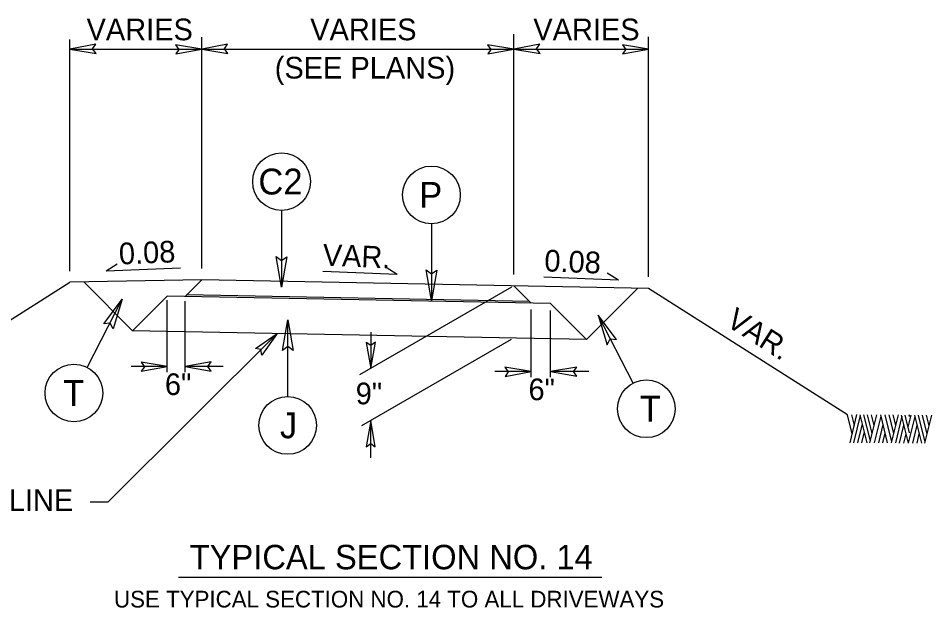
# Model space of a CAD drawing. Extents: x 573748 to 574632, y -54663 to -53209.
# Drawn here: x 574096.8 to 574171.6, y -54663.5 to -54615.2 of the extents above; entities that cross this region are included whole.
import ezdxf

# ---------------------------------------------------------------- set-up
doc = ezdxf.new("R2010")
doc.units = 0
for name, color, linetype in [('Prop Dimension', 7, 'Continuous'), ('Prop Dimension Text', 7, 'Continuous'), ('Prop Terminator CELL', 7, 'Continuous'), ('Typical Arrow Superelevation CELL', 7, 'Continuous'), ('Typical Hinge Slope Arterial CELL', 7, 'Continuous'), ('Typical ID Circle CELL', 7, 'Continuous'), ('Typical Pavement Slope CELL', 7, 'Continuous'), ('Typical Shoulder Slope CELL', 7, 'Continuous'), ('Typical Slope Point Local CELL', 7, 'Continuous'), ('Typical Terminator CELL', 7, 'Continuous'), ('Typical Text ID Circle CELL', 7, 'Continuous'), ('Typical Text Label CELL', 7, 'Continuous')]:
    doc.layers.add(name, color=color, linetype=linetype)

msp = doc.modelspace()

# ---------------------------------------------------------------- linework, layer by layer
at = {"layer": 'Prop Dimension'}
for p, q in [((574100.995, -54635.939), (574100.995, -54616.969)), ((574111.792, -54635.703), (574111.792, -54616.772)), ((574137.347, -54636.191), (574137.347, -54616.547)), ((574148.38, -54636.397), (574148.38, -54616.759)), ((574100.995, -54617.763), (574111.792, -54617.763)), ((574111.792, -54617.763), (574137.347, -54617.763)), ((574137.347, -54617.763), (574148.38, -54617.763)), ((574108.971, -54644.206), (574108.971, -54638.311)), ((574110.43, -54644.206), (574110.43, -54638.379)), ((574138.762, -54644.617), (574138.762, -54639.071)), ((574140.362, -54644.617), (574140.362, -54639.155)), ((574125.638, -54640.92), (574125.638, -54643.886)), ((574108.971, -54643.723), (574106.008, -54643.723)), ((574113.561, -54643.723), (574110.43, -54643.723)), ((574138.762, -54644.145), (574135.799, -54644.145)), ((574143.492, -54644.145), (574140.362, -54644.145)), ((574125.638, -54651.194), (574125.638, -54648.163))]:
    msp.add_line(p, q, dxfattribs=at)
msp.add_lwpolyline([(574102.674, -54654.795), (574104.127, -54654.795), (574117.965, -54641.028)], dxfattribs=at)
at = {"layer": 'Prop Dimension Text'}
for p, q in [((574137.154, -54637.235), (574124.716, -54644.419)), ((574137.116, -54641.534), (574124.884, -54648.598))]:
    msp.add_line(p, q, dxfattribs=at)
at = {"layer": 'Prop Terminator CELL'}
for points in [[(574103.12, -54617.368), (574100.995, -54617.763), (574103.142, -54618.114), (574102.865, -54617.739)], [(574109.666, -54618.157), (574111.792, -54617.763), (574109.645, -54617.412), (574109.922, -54617.787)], [(574113.917, -54617.368), (574111.792, -54617.763), (574113.938, -54618.114), (574113.661, -54617.739)], [(574135.222, -54618.157), (574137.347, -54617.763), (574135.2, -54617.412), (574135.477, -54617.787)], [(574139.472, -54617.368), (574137.347, -54617.763), (574139.494, -54618.114), (574139.216, -54617.739)], [(574146.255, -54618.157), (574148.38, -54617.763), (574146.233, -54617.412), (574146.51, -54617.787)], [(574116.196, -54642.271), (574117.965, -54641.028), (574116.713, -54642.807), (574116.639, -54642.347)], [(574125.271, -54641.756), (574125.638, -54643.886), (574126.017, -54641.744), (574125.638, -54642.017)], [(574106.846, -54644.118), (574108.971, -54643.723), (574106.825, -54643.372), (574107.102, -54643.747)], [(574112.56, -54643.357), (574110.43, -54643.723), (574112.572, -54644.102), (574112.3, -54643.723)], [(574136.637, -54644.539), (574138.762, -54644.145), (574136.615, -54643.794), (574136.892, -54644.169)], [(574142.492, -54643.778), (574140.362, -54644.145), (574142.504, -54644.524), (574142.231, -54644.145)], [(574126.005, -54650.293), (574125.638, -54648.163), (574125.259, -54650.305), (574125.638, -54650.033)]]:
    msp.add_lwpolyline(points, close=True, dxfattribs=at)
at = {"layer": 'Typical Arrow Superelevation CELL'}
for p, q in [((574103.967, -54635.914), (574104.881, -54635.335)), ((574103.967, -54635.914), (574110.067, -54635.661)), ((574127.801, -54636.208), (574126.887, -54635.628)), ((574127.801, -54636.208), (574121.7, -54635.955)), ((574145.912, -54636.671), (574139.811, -54636.418)), ((574145.912, -54636.671), (574144.998, -54636.092))]:
    msp.add_line(p, q, dxfattribs=at)
at = {"layer": 'Typical Hinge Slope Arterial CELL'}
for p, q in [((574084.683, -54647.194), (574100.995, -54636.83)), ((574164.671, -54647.686), (574148.38, -54637.336))]:
    msp.add_line(p, q, dxfattribs=at)
at = {"layer": 'Typical ID Circle CELL'}
for p, q in [((574118.332, -54630.967), (574118.332, -54637.234)), ((574130.602, -54632.057), (574130.602, -54638.325)), ((574102.415, -54643.802), (574105.289, -54638.232)), ((574118.832, -54646.189), (574118.832, -54639.922)), ((574147.114, -54645.09), (574144.24, -54639.52))]:
    msp.add_line(p, q, dxfattribs=at)
for centre in [(574118.332, -54628.604), (574130.602, -54629.694), (574101.331, -54645.902), (574148.198, -54647.19), (574118.832, -54648.552)]:
    msp.add_circle(centre, 2.363, dxfattribs=at)
at = {"layer": 'Typical Pavement Slope CELL'}
for p, q in [((574111.792, -54636.633), (574100.995, -54636.83)), ((574148.38, -54637.336), (574111.792, -54636.633)), ((574140.362, -54638.57), (574108.971, -54637.967)), ((574138.633, -54638.41), (574110.554, -54637.871)), ((574143.307, -54641.515), (574106.137, -54640.801))]:
    msp.add_line(p, q, dxfattribs=at)
at = {"layer": 'Typical Shoulder Slope CELL'}
for p, q in [((574102.174, -54636.838), (574106.137, -54640.801)), ((574111.792, -54636.633), (574110.43, -54637.995)), ((574137.347, -54637.124), (574138.762, -54638.539)), ((574108.971, -54637.967), (574106.137, -54640.801)), ((574147.503, -54637.319), (574143.307, -54641.515)), ((574140.362, -54638.57), (574143.307, -54641.515))]:
    msp.add_line(p, q, dxfattribs=at)
at = {"layer": 'Typical Slope Point Local CELL'}
for p, q in [((574165.053, -54649.236), (574164.671, -54647.686)), ((574164.871, -54649.967), (574165.434, -54647.671)), ((574165.226, -54648.55), (574165.013, -54647.686)), ((574166.273, -54649.967), (574165.706, -54647.686)), ((574166.273, -54648.749), (574166.013, -54647.686)), ((574166.69, -54649.214), (574166.309, -54647.686)), ((574166.505, -54649.967), (574167.068, -54647.686)), ((574166.856, -54648.557), (574166.643, -54647.686)), ((574167.95, -54649.967), (574167.383, -54647.686)), ((574168.285, -54649.901), (574167.738, -54647.686)), ((574168.458, -54649.192), (574168.088, -54647.686)), ((574168.269, -54649.967), (574168.832, -54647.686)), ((574168.62, -54648.528), (574168.415, -54647.686)), ((574169.773, -54647.789), (574169.746, -54647.686)), ((574165.175, -54649.967), (574165.722, -54647.753)), ((574165.509, -54649.967), (574165.887, -54648.41)), ((574166.871, -54649.967), (574167.411, -54647.789)), ((574168.608, -54649.967), (574169.143, -54647.797)), ((574169.647, -54650.004), (574169.076, -54647.716)), ((574169.73, -54649.148), (574169.375, -54647.716)), ((574169.643, -54648.683), (574169.883, -54647.716)), ((574169.655, -54650.004), (574170.194, -54647.834)), ((574169.73, -54647.826), (574169.706, -54647.716)), ((574170.738, -54650.004), (574170.167, -54647.716)), ((574171.013, -54649.93), (574170.466, -54647.716)), ((574171.179, -54649.273), (574170.793, -54647.716)), ((574170.997, -54650.004), (574171.56, -54647.708)), ((574171.348, -54648.587), (574171.135, -54647.716)), ((574165.828, -54649.967), (574166.049, -54649.067)), ((574166.541, -54649.827), (574166.273, -54648.749)), ((574167.218, -54649.967), (574167.584, -54648.483)), ((574167.564, -54649.967), (574167.753, -54649.177)), ((574168.915, -54650.004), (574169.277, -54648.52)), ((574169.667, -54648.557), (574169.643, -54648.469)), ((574170.005, -54650.004), (574170.368, -54648.52)), ((574169.269, -54650.004), (574169.454, -54649.236)), ((574170.36, -54650.004), (574170.545, -54649.236))]:
    msp.add_line(p, q, dxfattribs=at)
at = {"layer": 'Typical Terminator CELL'}
for points in [[(574118.76, -54634.747), (574118.332, -54637.234), (574117.89, -54634.733), (574118.332, -54635.051)], [(574131.03, -54635.837), (574130.602, -54638.325), (574130.159, -54635.823), (574130.602, -54636.141)], [(574103.768, -54640.246), (574105.289, -54638.232), (574104.535, -54640.657), (574104.288, -54640.172)], [(574118.403, -54642.409), (574118.832, -54639.922), (574119.274, -54642.423), (574118.832, -54642.105)], [(574145.761, -54641.534), (574144.24, -54639.52), (574144.994, -54641.945), (574145.241, -54641.46)]]:
    msp.add_lwpolyline(points, close=True, dxfattribs=at)
at = {"layer": 'Typical Text Label CELL'}
msp.add_line((574109.888, -54660.98), (574144.559, -54660.98), dxfattribs=at)

# ---------------------------------------------------------------- texts
at = {"layer": 'Prop Dimension Text'}
for s, p in [('VARIES', (574102.365, -54617.038)), ('VARIES', (574120.678, -54617.038)), ('VARIES', (574138.943, -54617.038)), ('(SEE PLANS)', (574117.773, -54620.169)), ('GRADE TO THIS LINE', (574076.885, -54655.551))]:
    msp.add_text(s, height=1.7745, dxfattribs=at).set_placement(p)
for s, height, rotation, p in [('0.08', 1.7745, 2.37567, (574105.051, -54635.389)), ('VAR.', 1.7745, 357.62433, (574121.674, -54635.473)), ('0.08', 1.7745, 357.62433, (574139.819, -54635.938)), ('9"', 1.7745, 360, (574124.403, -54646.826)), ('TYPICAL SECTION NO. 14', 2, 360, (574110.813, -54660.325)), ('USE TYPICAL SECTION NO. 14 TO ALL DRIVEWAYS', 1.365, 360, (574104.615, -54663.451))]:
    msp.add_text(s, height=height, rotation=rotation, dxfattribs=at).set_placement(p)
at = {"layer": 'Typical Hinge Slope Arterial CELL'}
msp.add_text('VAR.', height=1.7745, rotation=327.57088, dxfattribs=at).set_placement((574154.624, -54640.329))
at = {"layer": 'Typical Slope Point Local CELL'}
for p in [(574108.782, -54646.068), (574138.548, -54646.49)]:
    msp.add_text('6"', height=1.7745, rotation=360, dxfattribs=at).set_placement(p)
at = {"layer": 'Typical Text ID Circle CELL'}
for s, rotation, p in [('C2', 360, (574116.435, -54629.657)), ('P', 360, (574129.601, -54630.747)), ('T', 360, (574100.444, -54646.954)), ('T', 0, (574147.656, -54648.243)), ('J', 360, (574118.199, -54649.605))]:
    msp.add_text(s, height=2.115, rotation=rotation, dxfattribs=at).set_placement(p)

doc.saveas('drawing.dxf')
